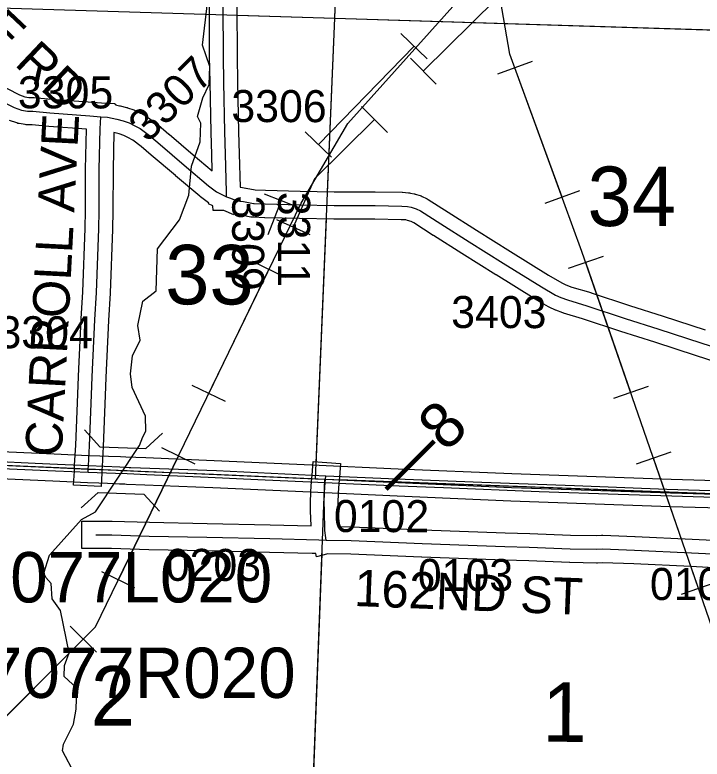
# Model space of a CAD drawing. Extents: x -157.2 to -99.3, y 12.2 to 46.2.
# Drawn here: x -142.263 to -140.761, y 34.467 to 36.094 of the extents above; entities that cross this region are included whole.
import ezdxf

# ---------------------------------------------------------------- set-up
doc = ezdxf.new("R2010")
doc.units = 0
for name, color, linetype in [('tdCoDivCarto', 7, 'Continuous'), ('tdCoHydroRiver', 7, 'Continuous'), ('tdCoPipe', 7, 'Continuous'), ('tdCoPipe1', 7, 'Continuous'), ('tdCoPipe2', 7, 'Continuous'), ('tdCoPriCL', 7, 'Continuous'), ('tdCoPriDiv', 7, 'Continuous'), ('tdCoSecRdNmbr', 7, 'Continuous'), ('tdCoSecRdTxt', 7, 'Continuous'), ('tdCoSecRteBand', 7, 'Continuous'), ('tdCoSecRteCL', 7, 'Continuous'), ('tdCoSectLine', 7, 'Continuous'), ('tdCoSectLinePart', 7, 'Continuous'), ('tdCoSectNmbr', 7, 'Continuous'), ('tdCoStrucDivPri', 7, 'Continuous'), ('tdCoStrucPriMaintName', 7, 'Continuous'), ('tdCoSurfAsphalt', 7, 'Continuous'), ('tdCoSurfGravel', 7, 'Continuous'), ('tdCoTwpBndryShd', 7, 'Continuous'), ('tdStHwyPriRefPost1', 7, 'Continuous')]:
    doc.layers.add(name, color=color, linetype=linetype)

msp = doc.modelspace()

# ---------------------------------------------------------------- linework, layer by layer
at = {"layer": 'tdCoDivCarto'}
for points in [[(-140.6246, 35.0501), (-140.8384, 35.0567), (-141.0399, 35.0641), (-141.2426, 35.0715), (-141.4288, 35.0787), (-141.5838, 35.0857), (-141.6137, 35.0871), (-141.8223, 35.0972), (-142.01, 35.104), (-142.0132, 35.1041), (-142.0336, 35.105), (-142.1024, 35.108), (-142.1868, 35.1117), (-142.2184, 35.1135), (-142.3106, 35.1176), (-142.3402, 35.1186), (-142.5151, 35.1267), (-142.5844, 35.1296), (-142.7242, 35.1356), (-142.7979, 35.1392), (-142.9262, 35.1454), (-143.0988, 35.1558)], [(-140.6246, 35.0501), (-140.8384, 35.0567), (-141.0399, 35.0641), (-141.2426, 35.0715), (-141.4288, 35.0787), (-141.5838, 35.0857), (-141.6137, 35.0871), (-141.8223, 35.0972), (-142.01, 35.104), (-142.0132, 35.1041), (-142.0336, 35.105), (-142.1024, 35.108), (-142.1868, 35.1117), (-142.2184, 35.1135), (-142.3106, 35.1176), (-142.3402, 35.1186), (-142.5151, 35.1267), (-142.5844, 35.1296), (-142.7242, 35.1356), (-142.7979, 35.1392), (-142.9262, 35.1454), (-143.0988, 35.1558)], [(-143.148, 35.1444), (-142.968, 35.1338), (-142.7985, 35.1251), (-142.7609, 35.1232), (-142.5847, 35.1154), (-142.5641, 35.1145), (-142.3256, 35.1039), (-142.1741, 35.0975), (-142.1031, 35.0946), (-142.0431, 35.0921), (-142.0179, 35.091), (-141.9744, 35.0892), (-141.8407, 35.083), (-141.732, 35.0783), (-141.5849, 35.0715), (-141.5401, 35.0694), (-141.423, 35.0647), (-141.3263, 35.0606), (-141.1174, 35.0517), (-140.9448, 35.0463), (-140.734, 35.0393)], [(-143.148, 35.1444), (-142.968, 35.1338), (-142.7985, 35.1251), (-142.7609, 35.1232), (-142.5847, 35.1154), (-142.5641, 35.1145), (-142.3256, 35.1039), (-142.1741, 35.0975), (-142.1031, 35.0946), (-142.0431, 35.0921), (-142.0179, 35.091), (-141.9744, 35.0892), (-141.8407, 35.083), (-141.732, 35.0783), (-141.5849, 35.0715), (-141.5401, 35.0694), (-141.423, 35.0647), (-141.3263, 35.0606), (-141.1174, 35.0517), (-140.9448, 35.0463), (-140.734, 35.0393)]]:
    msp.add_lwpolyline(points, dxfattribs=at)
at = {"layer": 'tdCoHydroRiver'}
msp.add_lwpolyline([(-142.1323, 34.4339), (-142.159, 34.4853), (-142.157, 34.4995), (-142.135, 34.543), (-142.1292, 34.5759), (-142.1277, 34.6217), (-142.1553, 34.6479), (-142.1545, 34.6715), (-142.1441, 34.6996), (-142.1632, 34.7919), (-142.1813, 34.8177), (-142.1834, 34.851), (-142.1956, 34.864), (-142.2, 34.8736), (-142.1877, 34.9127), (-142.1172, 34.9909), (-142.0867, 35.0073), (-141.9904, 35.1526), (-141.9835, 35.1713), (-141.9768, 35.1837), (-141.9773, 35.2169), (-142.0068, 35.2795), (-142.0105, 35.3096), (-142.0061, 35.3489), (-141.9892, 35.3831), (-141.9945, 35.4149), (-141.9833, 35.4682), (-141.9541, 35.491), (-141.9511, 35.5825), (-141.9033, 35.6456), (-141.8826, 35.7002), (-141.8773, 35.7632), (-141.8583, 35.8163), (-141.8569, 35.8573), (-141.8643, 35.8718), (-141.852, 35.9125), (-141.8384, 35.942), (-141.8371, 35.9815), (-141.8529, 36.0278), (-141.842, 36.1206)], dxfattribs=at)
at = {"layer": 'tdCoPipe'}
for p, q in [((-141.133, 35.9923), (-141.2087, 35.9646)), ((-141.0296, 35.7096), (-141.1052, 35.6819)), ((-141.6716, 35.5196), (-141.7441, 35.5548)), ((-140.9776, 35.566), (-141.0537, 35.5396)), ((-141.803, 35.2488), (-141.8753, 35.2839)), ((-140.8792, 35.2815), (-140.9552, 35.2552)), ((-141.8693, 35.112), (-141.9418, 35.1472)), ((-140.8295, 35.1378), (-140.9057, 35.1115)), ((-142.0007, 34.8412), (-142.0731, 34.8763)), ((-140.7312, 34.8533), (-140.8072, 34.827)), ((-142.085, 34.7008), (-142.142, 34.7578))]:
    msp.add_line(p, q, dxfattribs=at)
for points in [[(-136.934, 22.5495), (-137.7242, 24.8933), (-138.4968, 27.1666), (-138.4114, 27.2635), (-138.4614, 27.8735), (-138.7227, 28.0895), (-138.7183, 28.4663), (-139.0397, 29.2926), (-139.1184, 29.8198), (-140.0614, 32.629), (-140.3902, 33.7747), (-140.3873, 34.3489), (-140.6033, 34.3601), (-141.0238, 35.5765), (-141.1818, 36.0085), (-141.3937, 37.236), (-141.4233, 37.6118), (-141.6227, 37.7022), (-142.0941, 39.016), (-142.2605, 40.1621), (-142.7574, 40.5833), (-142.8772, 41.3829)], [(-145.5545, 32.0407), (-145.4652, 31.9559), (-145.2641, 32.039), (-144.2371, 32.0131), (-143.232, 33.3859), (-142.9301, 33.9124), (-142.0867, 34.756), (-141.6374, 35.6825), (-141.5355, 35.8566), (-140.3685, 37.1582), (-139.4239, 38.0364), (-138.0693, 39.5013), (-138.0266, 39.825), (-137.4064, 40.3449), (-136.8596, 41.0707)], [(-141.0674, 35.6957), (-141.1708, 35.9784)], [(-140.9173, 35.2683), (-141.0156, 35.5528)], [(-141.8392, 35.2664), (-141.7079, 35.5372)], [(-142.0369, 34.8588), (-141.9056, 35.1296)], [(-140.7693, 34.8402), (-140.8676, 35.1247)], [(-142.3263, 34.5164), (-142.1135, 34.7293)]]:
    msp.add_lwpolyline(points, dxfattribs=at)
at = {"layer": 'tdCoPipe1'}
for p, q in [((-141.4194, 36.0535), (-141.3619, 35.9976)), ((-141.6287, 35.8386), (-141.5712, 35.7827)), ((-141.7186, 35.7027), (-141.6439, 35.6738))]:
    msp.add_line(p, q, dxfattribs=at)
for points in [[(-141.3906, 36.0256), (-141.5999, 35.8107)], [(-141.6812, 35.6882), (-141.7103, 35.6131)]]:
    msp.add_lwpolyline(points, dxfattribs=at)
at = {"layer": 'tdCoPipe2'}
for p, q in [((-141.3988, 35.9995), (-141.3424, 35.9426)), ((-141.5053, 35.8939), (-141.4489, 35.837)), ((-141.6917, 35.6464), (-141.6185, 35.6137))]:
    msp.add_line(p, q, dxfattribs=at)
for points in [[(-141.1576, 36.1824), (-141.3706, 35.9711)], [(-141.4771, 35.8654), (-141.6082, 35.7354), (-141.6551, 35.63)]]:
    msp.add_lwpolyline(points, dxfattribs=at)
at = {"layer": 'tdCoPriCL'}
msp.add_lwpolyline([(-142.3275, 35.111), (-142.1789, 35.1047), (-142.1032, 35.1008), (-142.0787, 35.0999), (-142.0594, 35.0993), (-142.0408, 35.0985), (-142.0332, 35.0982), (-142.0288, 35.098), (-142.0215, 35.0977), (-142.0176, 35.0976), (-142.0101, 35.0973), (-141.9781, 35.096), (-141.8289, 35.0898), (-141.6154, 35.0804), (-141.5849, 35.079), (-141.4265, 35.0715), (-141.1782, 35.061), (-140.8301, 35.0488), (-140.5833, 35.0418)], dxfattribs=at)
at = {"layer": 'tdCoPriDiv'}
for points in [[(-143.1066, 35.179), (-142.9439, 35.1693), (-142.7972, 35.1619), (-142.6789, 35.1567), (-142.5836, 35.1525), (-142.4248, 35.1455), (-142.3262, 35.1409), (-142.1775, 35.1346), (-142.1018, 35.1308), (-142.0776, 35.1298), (-142.0583, 35.1292), (-142.032, 35.1282), (-142.0203, 35.1277), (-141.9769, 35.126), (-141.8276, 35.1198), (-141.614, 35.1104), (-141.4252, 35.1015), (-141.177, 35.091), (-140.8292, 35.0788), (-140.5825, 35.0718)], [(-140.5842, 35.0118), (-140.8311, 35.0188), (-141.1793, 35.031), (-141.4278, 35.0415), (-141.6168, 35.0505), (-141.8302, 35.0599), (-141.9793, 35.066), (-142.0188, 35.0676), (-142.0227, 35.0678), (-142.0344, 35.0682), (-142.0604, 35.0693), (-142.0797, 35.0699), (-142.1045, 35.0709), (-142.1803, 35.0747), (-142.3288, 35.081), (-142.4275, 35.0856), (-142.5862, 35.0926), (-142.6815, 35.0967), (-142.8, 35.102), (-142.9472, 35.1093), (-143.1102, 35.1191)]]:
    msp.add_lwpolyline(points, dxfattribs=at)
at = {"layer": 'tdCoSecRteBand'}
for points in [[(-141.8319, 35.7531), (-141.8329, 35.7885), (-141.8344, 35.8371), (-141.8344, 35.8373), (-141.8344, 35.8375), (-141.8364, 35.946), (-141.8364, 35.946), (-141.8364, 35.946), (-141.8374, 36.0032), (-141.8374, 36.0034), (-141.8374, 36.0036), (-141.8379, 36.1136)], [(-141.7779, 36.1134), (-141.7774, 36.004), (-141.7764, 35.947), (-141.7744, 35.8387), (-141.773, 35.7903), (-141.773, 35.7903), (-141.773, 35.7903), (-141.7708, 35.7177), (-141.7655, 35.7164), (-141.7586, 35.7154), (-141.758, 35.7153), (-141.7574, 35.7152), (-141.7379, 35.7114), (-141.7153, 35.7105), (-141.6398, 35.7086), (-141.565, 35.7071), (-141.476, 35.7071), (-141.4758, 35.7071), (-141.4755, 35.7071), (-141.4171, 35.7061), (-141.4165, 35.7061), (-141.4159, 35.7061), (-141.403, 35.7053), (-141.4006, 35.7052), (-141.3982, 35.7046), (-141.3905, 35.7029), (-141.3893, 35.7026), (-141.388, 35.7022), (-141.3772, 35.6988), (-141.3752, 35.6982), (-141.3734, 35.6973), (-141.3635, 35.6926), (-141.3618, 35.6918), (-141.3601, 35.6907), (-141.3164, 35.6624), (-141.2544, 35.6233), (-141.18, 35.5765), (-141.0969, 35.525), (-141.0679, 35.5082), (-141.0588, 35.5041), (-141.0457, 35.4991), (-141.0048, 35.4869), (-141.0044, 35.4867), (-141.004, 35.4866), (-140.9203, 35.459), (-140.8464, 35.4354), (-140.8464, 35.4354), (-140.8463, 35.4354), (-140.7549, 35.4058)], [(-142.3318, 35.9591), (-142.2529, 35.9193), (-142.2411, 35.9151), (-142.2328, 35.9137), (-142.2229, 35.9135), (-142.2218, 35.9135), (-142.2207, 35.9134), (-142.1838, 35.91), (-142.1026, 35.904), (-142.1026, 35.9041), (-142.0736, 35.9015), (-142.0445, 35.9005), (-142.0445, 35.8989), (-142.0429, 35.8987), (-142.043, 35.8972), (-142.0343, 35.8954), (-142.0336, 35.8953), (-142.0329, 35.8951), (-142.0193, 35.8916), (-142.018, 35.8913), (-142.0168, 35.8909), (-142.0034, 35.8862), (-142.0018, 35.8856), (-142.0002, 35.8848), (-141.9891, 35.8794), (-141.9885, 35.8791), (-141.9879, 35.8788), (-141.9748, 35.8716), (-141.973, 35.8706), (-141.9713, 35.8693), (-141.9508, 35.854), (-141.9501, 35.8535), (-141.9495, 35.853), (-141.9263, 35.8335), (-141.9262, 35.8334), (-141.9261, 35.8333), (-141.8734, 35.7882), (-141.8319, 35.7531)], [(-140.6942, 35.323), (-140.7733, 35.3487), (-140.8648, 35.3783), (-140.9387, 35.4019), (-140.9388, 35.402), (-140.9389, 35.402), (-141.0224, 35.4295), (-141.0639, 35.442), (-141.0649, 35.4423), (-141.0659, 35.4426), (-141.081, 35.4483), (-141.0819, 35.4487), (-141.0828, 35.4491), (-141.0942, 35.4543), (-141.0955, 35.4549), (-141.0968, 35.4556), (-141.1274, 35.4734), (-141.1277, 35.4736), (-141.1281, 35.4738), (-141.2117, 35.5256), (-141.2118, 35.5256), (-141.2119, 35.5257), (-141.2863, 35.5726), (-141.2864, 35.5726), (-141.2864, 35.5726), (-141.3485, 35.6118), (-141.3487, 35.6119), (-141.3488, 35.612), (-141.391, 35.6393), (-141.3973, 35.6422), (-141.405, 35.6447), (-141.409, 35.6456), (-141.4187, 35.6461), (-141.4763, 35.6471), (-141.5653, 35.6471), (-141.5656, 35.6471), (-141.5659, 35.6471), (-141.6411, 35.6486), (-141.6412, 35.6486), (-141.6413, 35.6486), (-141.717, 35.6506), (-141.7172, 35.6506), (-141.7174, 35.6506), (-141.7414, 35.6515), (-141.7426, 35.6516), (-141.7448, 35.6517), (-141.7471, 35.6521), (-141.7682, 35.6562), (-141.7757, 35.6573), (-141.7769, 35.6575), (-141.7781, 35.6578), (-141.7838, 35.6591), (-141.7847, 35.6571), (-141.8064, 35.6665), (-141.83, 35.6662), (-141.8301, 35.6767), (-141.8398, 35.6809), (-141.8391, 35.6825), (-141.8402, 35.6834), (-141.8577, 35.6965), (-141.8585, 35.697), (-141.8592, 35.6976), (-141.9122, 35.7425), (-141.9122, 35.7425), (-141.9123, 35.7426), (-141.965, 35.7876), (-141.9874, 35.8065), (-142.0055, 35.82), (-142.0161, 35.8258), (-142.025, 35.8301), (-142.0354, 35.8338), (-142.0465, 35.8366), (-142.0485, 35.7557), (-142.049, 35.6657), (-142.049, 35.6656), (-142.049, 35.6655), (-142.0495, 35.6258), (-142.0495, 35.6254), (-142.0495, 35.6251), (-142.0547, 35.486), (-142.0547, 35.4857), (-142.0547, 35.4853), (-142.0581, 35.4261), (-142.0641, 35.301), (-142.0658, 35.2622), (-142.0702, 35.1506), (-142.0702, 35.1504), (-142.0702, 35.1503), (-142.0725, 35.1065), (-142.0728, 35.0993), (-142.0732, 35.093), (-142.0747, 35.0631), (-142.1346, 35.0662), (-142.1331, 35.0961), (-142.1327, 35.1024), (-142.1324, 35.1096), (-142.1301, 35.1532), (-142.1257, 35.2646), (-142.1257, 35.2647), (-142.1257, 35.2647), (-142.124, 35.3037), (-142.124, 35.3037), (-142.124, 35.3038), (-142.1181, 35.4291), (-142.1181, 35.4292), (-142.1181, 35.4294), (-142.1146, 35.4885), (-142.1095, 35.6269), (-142.109, 35.6661), (-142.1085, 35.7563), (-142.1085, 35.7566), (-142.1085, 35.7569), (-142.1063, 35.8441), (-142.1885, 35.8501), (-142.1888, 35.8502), (-142.189, 35.8502), (-142.2252, 35.8535), (-142.2362, 35.8538), (-142.2384, 35.8538), (-142.2406, 35.8542), (-142.2537, 35.8564), (-142.2562, 35.8568), (-142.2587, 35.8577), (-142.2747, 35.8634)], [(-140.7103, 34.884), (-140.786, 34.8877), (-140.786, 34.8877), (-140.786, 34.8877), (-140.9106, 34.8939), (-140.9787, 34.8963), (-140.9896, 34.8956), (-140.9908, 34.8955), (-140.992, 34.8956), (-141.0502, 34.8965), (-141.0505, 34.8966), (-141.0509, 34.8966), (-141.14, 34.9003), (-141.1936, 34.902), (-141.1937, 34.902), (-141.1937, 34.902), (-141.374, 34.9084), (-141.3741, 34.9084), (-141.3742, 34.9084), (-141.5292, 34.9148), (-141.5789, 34.9158), (-141.6038, 34.9092), (-141.6057, 34.9164), (-141.6131, 34.9166), (-141.6131, 34.9166), (-141.7063, 34.919), (-141.8444, 34.922), (-141.8444, 34.922), (-141.8444, 34.922), (-141.9701, 34.9247), (-141.9703, 34.9247), (-141.9704, 34.9247), (-142.0518, 34.9271), (-142.0864, 34.9271), (-142.1164, 34.9271), (-142.1164, 34.9871), (-142.0864, 34.9871), (-142.0514, 34.9871), (-142.0509, 34.9871), (-142.0505, 34.9871), (-141.9687, 34.9846), (-141.8431, 34.9819), (-141.705, 34.979), (-141.7049, 34.979), (-141.7049, 34.979), (-141.6159, 34.9767), (-141.6168, 35.0095), (-141.6168, 35.0097), (-141.6168, 35.0099), (-141.617, 35.0266), (-141.617, 35.0272), (-141.617, 35.0277), (-141.6165, 35.0504), (-141.6165, 35.0512), (-141.6165, 35.052), (-141.6148, 35.0738), (-141.6137, 35.088), (-141.6115, 35.1179), (-141.5517, 35.1134), (-141.5539, 35.0834), (-141.555, 35.0692), (-141.5566, 35.0483), (-141.557, 35.027), (-141.5568, 35.0109), (-141.5558, 34.9754), (-141.5519, 34.9753), (-141.5277, 34.9748), (-141.5274, 34.9748), (-141.5271, 34.9748), (-141.3718, 34.9684), (-141.1917, 34.962), (-141.138, 34.9602), (-141.1378, 34.9602), (-141.1377, 34.9602), (-141.0488, 34.9565), (-140.9921, 34.9556), (-140.9809, 34.9562), (-140.9795, 34.9563), (-140.9781, 34.9563), (-140.9083, 34.9538), (-140.9081, 34.9538), (-140.9078, 34.9538), (-140.7831, 34.9476), (-140.7076, 34.9439)]]:
    msp.add_lwpolyline(points, dxfattribs=at)
at = {"layer": 'tdCoSecRteCL'}
for points in [[(-141.8004, 35.6965), (-141.8005, 35.7071), (-141.803, 35.7894), (-141.8044, 35.838), (-141.8064, 35.9465), (-141.8074, 36.0037), (-141.8079, 36.1137), (-141.8062, 36.1805), (-141.8027, 36.2706), (-141.799, 36.363), (-141.7894, 36.6205), (-141.7889, 36.6439), (-141.7854, 36.7327), (-141.7825, 36.8143), (-141.7776, 36.932), (-141.7753, 36.9773), (-141.7745, 36.9974)], [(-142.5475, 36.1158), (-142.4669, 36.028), (-142.4233, 35.9819), (-142.4114, 35.9691), (-142.4038, 35.9619), (-142.3902, 35.9535), (-142.3453, 35.9323), (-142.2647, 35.8917), (-142.2487, 35.886), (-142.2356, 35.8838), (-142.2235, 35.8835), (-142.1863, 35.8801), (-142.0995, 35.8736), (-142.0754, 35.8715)], [(-142.1031, 35.0946), (-142.1028, 35.1008), (-142.1024, 35.108), (-142.1002, 35.1518), (-142.0957, 35.2634), (-142.094, 35.3024), (-142.0881, 35.4276), (-142.0847, 35.4871), (-142.0795, 35.6262), (-142.079, 35.6659), (-142.0785, 35.7561), (-142.0763, 35.8449), (-142.0754, 35.8715)], [(-142.0754, 35.8715), (-142.0607, 35.8702), (-142.0403, 35.866), (-142.0267, 35.8626), (-142.0134, 35.8579), (-142.0023, 35.8524), (-141.9892, 35.8453), (-141.9688, 35.83), (-141.9456, 35.8105), (-141.8928, 35.7654), (-141.8398, 35.7205), (-141.8223, 35.7074), (-141.8124, 35.702), (-141.805, 35.6986), (-141.8004, 35.6965)], [(-141.8004, 35.6965), (-141.7942, 35.6939), (-141.7806, 35.6892), (-141.7712, 35.687), (-141.7631, 35.6857), (-141.7414, 35.6815), (-141.7403, 35.6815), (-141.7162, 35.6806), (-141.6405, 35.6786), (-141.5653, 35.6771), (-141.476, 35.6771), (-141.4176, 35.6761), (-141.4048, 35.6754), (-141.3971, 35.6737), (-141.3863, 35.6702), (-141.3764, 35.6655), (-141.3325, 35.6372), (-141.2704, 35.5979), (-141.1959, 35.5511), (-141.1123, 35.4993), (-141.0817, 35.4815), (-141.0704, 35.4764), (-141.0553, 35.4707), (-141.0134, 35.4581), (-140.9296, 35.4305), (-140.8556, 35.4068), (-140.7641, 35.3772), (-140.6849, 35.3516)], [(-141.5825, 34.9459), (-141.5838, 34.9509), (-141.5856, 34.9667), (-141.5868, 35.0103), (-141.587, 35.0271), (-141.5865, 35.0498), (-141.5849, 35.0715), (-141.5838, 35.0857)], [(-142.0864, 34.9571), (-142.0514, 34.9571), (-141.9695, 34.9547), (-141.8437, 34.9519), (-141.7056, 34.949), (-141.5988, 34.9463), (-141.5825, 34.9459)], [(-141.5825, 34.9459), (-141.5283, 34.9448), (-141.3729, 34.9384), (-141.1927, 34.932), (-141.1389, 34.9302), (-141.0496, 34.9265), (-140.9914, 34.9256), (-140.9791, 34.9263), (-140.9093, 34.9238), (-140.7845, 34.9177), (-140.7088, 34.914), (-140.6127, 34.9105), (-140.5821, 34.9083), (-140.5634, 34.9068)]]:
    msp.add_lwpolyline(points, dxfattribs=at)
at = {"layer": 'tdCoSectLine'}
for points in [[(-141.5642, 36.0865), (-141.5284, 37.0843)], [(-142.5564, 36.1172), (-141.5642, 36.0865)], [(-141.6061, 35.08), (-141.5642, 36.0865)], [(-141.5642, 36.0865), (-140.5652, 36.0558)], [(-142.5849, 35.1225), (-141.6061, 35.08)], [(-141.6247, 34.048), (-141.5855, 35.079)], [(-141.6061, 35.08), (-141.5855, 35.079)], [(-141.5855, 35.079), (-140.6073, 35.0425)]]:
    msp.add_lwpolyline(points, dxfattribs=at)
at = {"layer": 'tdCoSectLinePart'}
for points in [[(-141.5642, 36.0865), (-141.5294, 37.0543)], [(-141.7781, 36.0931), (-141.5642, 36.0865)], [(-141.58, 35.7074), (-141.5642, 36.0865)], [(-141.5642, 36.0865), (-140.5952, 36.0568)], [(-141.6048, 35.11), (-141.5824, 35.6475)], [(-142.5549, 35.1212), (-142.1333, 35.1029)], [(-142.0734, 35.1003), (-141.6149, 35.0804)], [(-141.555, 35.0779), (-140.6181, 35.0429)], [(-141.6236, 34.0778), (-141.5917, 34.9163)]]:
    msp.add_lwpolyline(points, dxfattribs=at)
at = {"layer": 'tdCoStrucDivPri'}
for points in [[(-142.1111, 35.1867), (-142.0772, 35.15), (-141.9772, 35.146), (-141.9405, 35.1799)], [(-142.1179, 35.0162), (-142.0812, 35.0501), (-141.9812, 35.0461), (-141.9473, 35.0093)]]:
    msp.add_lwpolyline(points, dxfattribs=at)
at = {"layer": 'tdCoSurfAsphalt'}
for points in [[(-142.5475, 36.1158), (-142.4669, 36.028), (-142.4233, 35.9819), (-142.4114, 35.9691), (-142.4038, 35.9619), (-142.3902, 35.9535), (-142.3453, 35.9323), (-142.2647, 35.8917), (-142.2487, 35.886), (-142.2356, 35.8838), (-142.2235, 35.8835)], [(-142.2235, 35.8835), (-142.1863, 35.8801), (-142.0995, 35.8736), (-142.0754, 35.8715)], [(-142.0754, 35.8715), (-142.0607, 35.8702), (-142.0403, 35.866), (-142.0267, 35.8626), (-142.0134, 35.8579), (-142.0023, 35.8524), (-141.9892, 35.8453), (-141.9688, 35.83), (-141.9456, 35.8105), (-141.8928, 35.7654), (-141.8398, 35.7205), (-141.8223, 35.7074), (-141.8124, 35.702), (-141.805, 35.6986), (-141.8004, 35.6965)], [(-141.8004, 35.6965), (-141.7942, 35.6939), (-141.7806, 35.6892), (-141.7712, 35.687), (-141.7631, 35.6857), (-141.7414, 35.6815), (-141.7403, 35.6815)], [(-141.7403, 35.6815), (-141.7162, 35.6806), (-141.6405, 35.6786), (-141.5653, 35.6771), (-141.476, 35.6771), (-141.4176, 35.6761), (-141.4048, 35.6754), (-141.3971, 35.6737), (-141.3863, 35.6702), (-141.3764, 35.6655), (-141.3325, 35.6372), (-141.2704, 35.5979), (-141.1959, 35.5511), (-141.1123, 35.4993), (-141.0817, 35.4815), (-141.0704, 35.4764), (-141.0553, 35.4707), (-141.0134, 35.4581), (-140.9296, 35.4305), (-140.8556, 35.4068), (-140.7641, 35.3772), (-140.6849, 35.3516)]]:
    msp.add_lwpolyline(points, dxfattribs=at)
at = {"layer": 'tdCoSurfGravel'}
msp.add_line((-142.1031, 35.0946), (-142.1028, 35.1008), dxfattribs=at)
for points in [[(-141.8004, 35.6965), (-141.8005, 35.7071), (-141.803, 35.7894), (-141.8044, 35.838), (-141.8064, 35.9465), (-141.8074, 36.0037), (-141.8079, 36.1137), (-141.8062, 36.1805), (-141.8027, 36.2706), (-141.799, 36.363), (-141.7894, 36.6205), (-141.7889, 36.6439), (-141.7854, 36.7327), (-141.7825, 36.8143), (-141.7776, 36.932), (-141.7753, 36.9773), (-141.7745, 36.9974)], [(-142.1028, 35.1008), (-142.1024, 35.108), (-142.1002, 35.1518), (-142.0957, 35.2634), (-142.094, 35.3024), (-142.0881, 35.4276), (-142.0847, 35.4871), (-142.0795, 35.6262), (-142.079, 35.6659), (-142.0785, 35.7561), (-142.0763, 35.8449), (-142.0754, 35.8715)], [(-141.5825, 34.9459), (-141.5838, 34.9509), (-141.5856, 34.9667), (-141.5868, 35.0103), (-141.587, 35.0271), (-141.5865, 35.0498), (-141.5849, 35.0715), (-141.5838, 35.0857)], [(-142.0864, 34.9571), (-142.0514, 34.9571), (-141.9695, 34.9547), (-141.8437, 34.9519), (-141.7056, 34.949), (-141.5988, 34.9463), (-141.5825, 34.9459)], [(-141.5825, 34.9459), (-141.5283, 34.9448), (-141.3729, 34.9384), (-141.1927, 34.932), (-141.1389, 34.9302), (-141.0496, 34.9265), (-140.9914, 34.9256), (-140.9791, 34.9263), (-140.9093, 34.9238), (-140.7845, 34.9177), (-140.7088, 34.914), (-140.6127, 34.9105), (-140.5821, 34.9083), (-140.5634, 34.9068)]]:
    msp.add_lwpolyline(points, dxfattribs=at)
at = {"layer": 'tdCoTwpBndryShd'}
msp.add_lwpolyline([(-147.4022, 35.3159), (-146.6462, 35.2847), (-146.5219, 35.2777), (-145.6295, 35.2357), (-145.6101, 35.2359), (-144.6409, 35.2095), (-144.5981, 35.2067), (-144.0659, 35.1684), (-143.891, 35.1616), (-143.6103, 35.1628), (-143.5717, 35.1631), (-143.3512, 35.1624), (-142.6022, 35.1233), (-142.5849, 35.1225), (-141.6061, 35.08), (-141.5855, 35.079), (-140.6073, 35.0425)], dxfattribs=at)

# ---------------------------------------------------------------- texts
at = {"layer": 'tdCoSecRdNmbr'}
for s, rotation, p in [('3307', 44.8926, (-141.9723, 35.8125)), ('3305', 359.8915, (-142.2565, 35.8899)), ('3306', 359.8918, (-141.79, 35.8598)), ('3311', 269.8924, (-141.6878, 35.7073)), ('3309', 269.8923, (-141.788, 35.6993)), ('3403', 359.8922, (-141.3097, 35.4095)), ('3304', 359.8914, (-142.3011, 35.3653)), ('0102', 359.892, (-141.566, 34.9634)), ('0203', 359.8917, (-141.9334, 34.8567)), ('0103', 359.8922, (-141.3826, 34.8347)), ('0105', 359.8925, (-140.8754, 34.8149))]:
    msp.add_text(s, height=0.07, rotation=rotation, dxfattribs=at).set_placement(p)
at = {"layer": 'tdCoSecRdTxt'}
for s, rotation, p in [('CORRECTIONVILLE RD', 316.6092, (-143.0218, 36.7)), ('CARROLL AVE', 87.0612, (-142.1609, 35.1269)), ('162ND ST', 357.7552, (-141.5226, 34.8018))]:
    msp.add_text(s, height=0.08, rotation=rotation, dxfattribs=at).set_placement(p)
at = {"layer": 'tdCoSectNmbr'}
for s, rotation, p in [('34', 359.8923, (-141.0119, 35.6325)), ('33', 359.8914, (-141.9346, 35.4613)), ('2', 359.8916, (-142.0972, 34.5404)), ('1', 359.8923, (-141.1103, 34.5048))]:
    msp.add_text(s, height=0.13, rotation=rotation, dxfattribs=at).set_placement(p)
at = {"layer": 'tdCoStrucPriMaintName'}
for s, p in [('97077L020', (-142.4369, 34.8095)), ('97077R020', (-142.4102, 34.6007))]:
    msp.add_text(s, height=0.11, dxfattribs=at).set_placement(p)
at = {"layer": 'tdStHwyPriRefPost1'}
msp.add_text('‒‒8', height=0.1, rotation=45, dxfattribs=at).set_placement((-141.4256, 35.0309))

doc.saveas('drawing.dxf')
